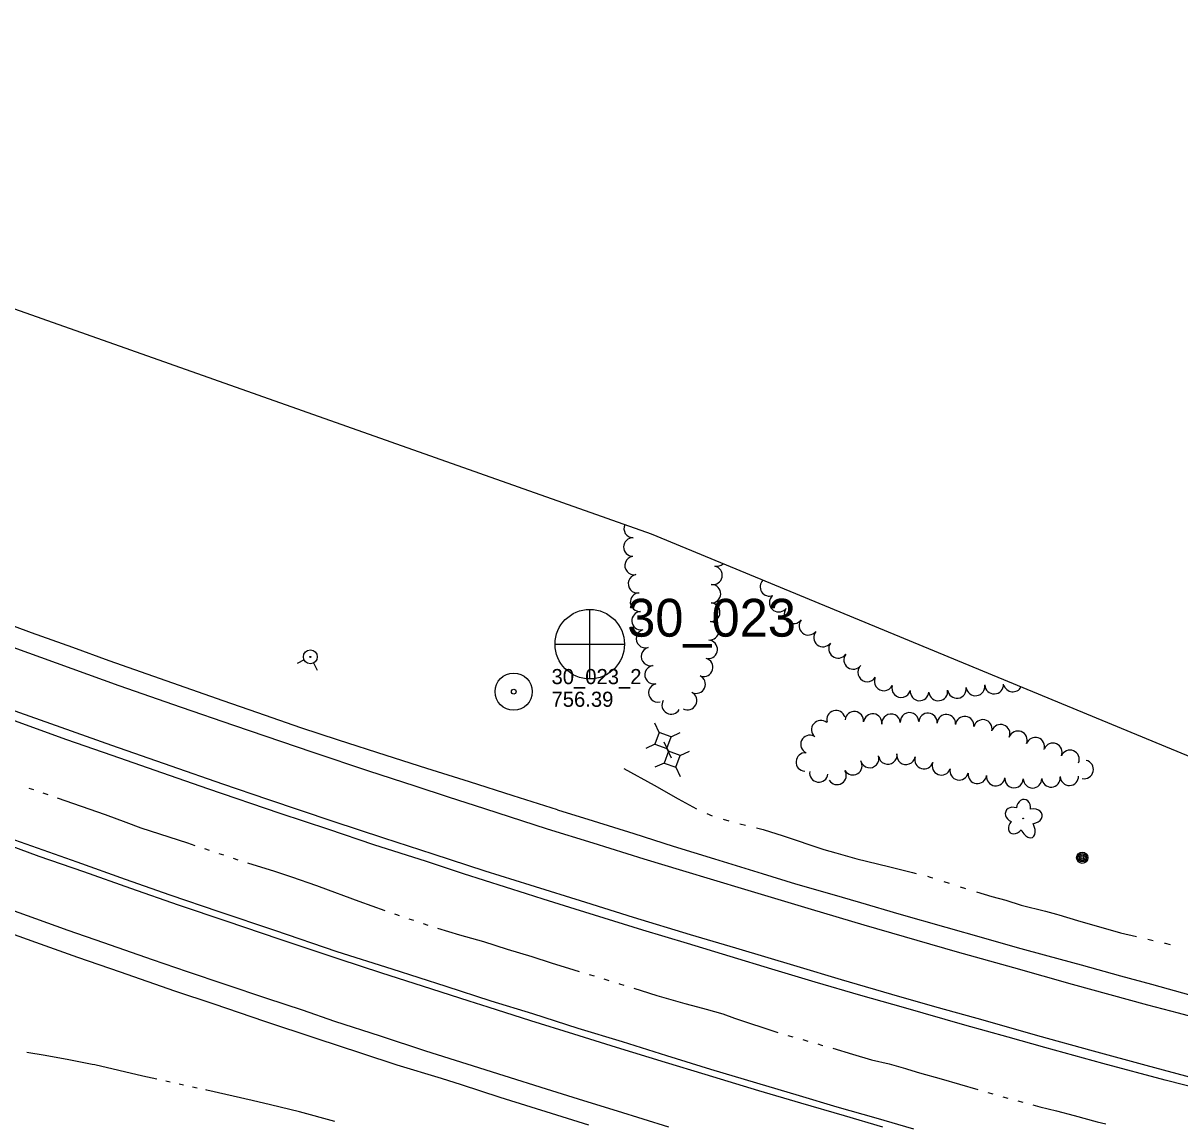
# Model space of a CAD drawing. Extents: x 589250 to 1188077, y 162953 to 363065.
# Drawn here: x 596372.4 to 596831.5, y 184356.9 to 184793.5 of the extents above; entities that cross this region are included whole.
import ezdxf

# ---------------------------------------------------------------- set-up
doc = ezdxf.new("R2010")
doc.units = 0
for name, color, linetype in [('E_LAND_TreeLine_P', 7, 'Continuous'), ('E_LAND_Vegetation', 7, 'Continuous'), ('E_MAP_Limits', 7, 'Continuous'), ('E_MAP_PassPoints', 7, 'Continuous'), ('E_MAP_PhotoCenter', 7, 'Continuous'), ('E_MISCPROP', 7, 'Continuous'), ('E_RDWY', 7, 'Continuous'), ('E_RDWY_Gravel', 7, 'Continuous'), ('E_UTL_AG_Bold', 7, 'Continuous'), ('E_UTL_WHydrant', 7, 'Continuous'), ('E_WTR_FlowLine', 7, 'Continuous')]:
    doc.layers.add(name, color=color, linetype=linetype)

msp = doc.modelspace()

# ---------------------------------------------------------------- linework, layer by layer
at = {"layer": 'E_LAND_TreeLine_P'}
for centre, radius, start, end in [((596614.52, 184593.05), 3.68, 155.2391, 269.084), ((596614.4, 184585.68), 3.68, 89.084, 269.084), ((596614.88, 184578.37), 3.68, 100.4603, 280.4603), ((596646.21, 184574.48), 3.68, 259.0452, 79.0452), ((596647.62, 184581.71), 3.68, 258.4958, 314.4033), ((596616.22, 184571.13), 3.68, 100.4603, 280.4603), ((596645.56, 184567.17), 3.68, 267.8441, 87.8441), ((596668.62, 184569.93), 3.73, 135.2042, 290.299), ((596617.05, 184563.82), 3.68, 94.966, 274.966), ((596672.33, 184563.65), 3.73, 134.443, 314.443), ((596617.68, 184556.48), 3.68, 94.966, 274.966), ((596645.28, 184559.81), 3.68, 267.8441, 87.8441), ((596678.17, 184559.04), 3.73, 143.8809, 323.8809), ((596644.83, 184552.46), 3.68, 265.6375, 85.6375), ((596684.08, 184554.5), 3.73, 141.3784, 321.3784), ((596619.41, 184549.34), 3.68, 105.7541, 285.7541), ((596689.91, 184549.85), 3.73, 141.3784, 321.3784), ((596621.41, 184542.25), 3.68, 105.7541, 285.7541), ((596644.27, 184545.11), 3.68, 265.6375, 85.6375), ((596695.84, 184545.34), 3.73, 143.849, 323.849), ((596642.49, 184537.99), 3.68, 253.772, 73.772), ((596701.86, 184540.94), 3.73, 143.849, 323.849), ((596622.81, 184535.02), 3.68, 100.7748, 280.7748), ((596707.39, 184535.96), 3.73, 149.3809, 329.3809), ((596639.49, 184531.28), 3.68, 245.132, 65.132), ((596713.93, 184532.4), 3.73, 155.3561, 335.3561), ((596624.32, 184527.82), 3.68, 103.4304, 283.4304), ((596636.08, 184524.75), 3.68, 241.9897, 61.9897), ((596720.87, 184529.74), 3.73, 163.8869, 343.8869), ((596728.18, 184528.45), 3.73, 175.5543, 355.5543), ((596735.59, 184528.44), 3.73, 187.6344, 7.6344), ((596742.98, 184529.43), 3.73, 187.6344, 7.6344), ((596750.37, 184530.44), 3.73, 187.836, 7.836), ((596757.78, 184531.14), 3.73, 181.8624, 1.8624), ((596765.17, 184531.98), 3.73, 196.4826, 331.3448), ((596629.62, 184523.05), 3.68, 150.4511, 330.4511), ((596695, 184517.19), 3.67, 15.5302, 195.5302), ((596702.28, 184516.75), 3.67, 353.8267, 173.8267), ((596709.56, 184515.87), 3.67, 352.6707, 172.6707), ((596716.85, 184515.76), 3.67, 4.5637, 184.5637), ((596724.16, 184516.34), 3.67, 4.5637, 184.5637), ((596731.48, 184516.12), 3.67, 356.0817, 176.0817), ((596738.79, 184515.62), 3.67, 356.0817, 176.0817), ((596746.09, 184514.85), 3.67, 353.7575, 173.7575), ((596688.98, 184513.25), 3.67, 50.5936, 230.5936), ((596753.29, 184513.53), 3.67, 348.067, 168.067), ((596760.35, 184511.62), 3.67, 339.2803, 159.2803), ((596684.68, 184507.36), 3.67, 64.8991, 244.8991), ((596767.21, 184509.02), 3.67, 339.2803, 159.2803), ((596774.11, 184506.51), 3.67, 341.8347, 161.8347), ((596781.07, 184504.23), 3.67, 337.6682, 157.6682), ((596787.86, 184501.44), 3.67, 337.6682, 157.6682), ((596682.81, 184500.4), 3.67, 86.2526, 266.2526), ((596701.68, 184498.95), 3.67, 211.6302, 31.6302), ((596708.38, 184501.79), 3.67, 197.3862, 17.3862), ((596715.57, 184503.16), 3.67, 188.2242, 8.2242), ((596722.81, 184503.05), 3.67, 170.4861, 350.4861), ((596729.94, 184501.37), 3.67, 163.7282, 343.7282), ((596736.83, 184498.89), 3.67, 158.7623, 338.7623), ((596793.5, 184497.46), 3.67, 257.5512, 77.5512), ((596688.19, 184496.1), 3.67, 171.7595, 351.7595), ((596695.43, 184495.1), 3.67, 211.6302, 31.6302), ((596743.89, 184496.92), 3.67, 167.7317, 347.7317), ((596751.08, 184495.48), 3.67, 173.219, 353.219), ((596758.36, 184494.61), 3.67, 173.219, 353.219), ((596765.65, 184493.83), 3.67, 178.4193, 358.4193), ((596772.99, 184493.76), 3.67, 180.1029, 0.1029), ((596780.3, 184494.13), 3.67, 184.8852, 4.8852), ((596787.61, 184494.75), 3.67, 181.4377, 1.4377)]:
    msp.add_arc(centre, radius, start, end, dxfattribs=at)
at = {"layer": 'E_LAND_Vegetation'}
msp.add_circle((596769.26, 184478.03), 0.128, dxfattribs=at)
for centre, major_axis, ratio in [((596765.55, 184479.49), (3.22, -1.25), 0.832022), ((596769.42, 184481.94), (-0.29, -3.6), 0.782863), ((596772.7, 184478.82), (-4.17, -0.67), 0.691916), ((596766.49, 184475.13), (2.34, 2.77), 0.716896), ((596770.83, 184474.71), (-2.21, 4.21), 0.560249)]:
    msp.add_ellipse(centre, major_axis=major_axis, ratio=ratio, start_param=1.570796, end_param=4.712389, dxfattribs=at)
at = {"layer": 'E_MAP_Limits'}
for p, q in [((596048.59, 184793.51), (596621.63, 184590.89)), ((596621.63, 184590.89), (597107.83, 184389.86))]:
    msp.add_line(p, q, dxfattribs=at)
at = {"layer": 'E_MAP_PassPoints'}
for radius in [7.38, 7.38, 0.945, 0.945]:
    msp.add_circle((596567.12, 184528.31), radius, dxfattribs=at)
at = {"layer": 'E_MAP_PhotoCenter'}
for p, q in [((596597.25, 184560.95), (596597.18, 184533.54)), ((596597.25, 184560.95), (596597.18, 184533.54)), ((596583.56, 184547.15), (596611.02, 184547.13)), ((596583.56, 184547.15), (596611.02, 184547.13))]:
    msp.add_line(p, q, dxfattribs=at)
msp.add_circle((596597.3, 184547.15), 13.78, dxfattribs=at)
msp.add_circle((596597.3, 184547.15), 13.78, dxfattribs=at)
at = {"layer": 'E_MISCPROP'}
for radius in [2.23, 1.67, 1.12, 0.558]:
    msp.add_circle((596792.7, 184462.42), radius, dxfattribs=at)
at = {"layer": 'E_RDWY'}
for p, q in [((596391.84, 184537.33), (596360.32, 184548.7)), ((596410.5, 184530.67), (596391.84, 184537.33)), ((596435.31, 184522.07), (596410.5, 184530.67)), ((596387.6, 184514.08), (596367.07, 184521.42)), ((596455.99, 184514.84), (596435.31, 184522.07)), ((596407.66, 184506.94), (596387.6, 184514.08)), ((596487.52, 184504.21), (596455.99, 184514.84)), ((596431.17, 184498.7), (596407.66, 184506.94)), ((596509.67, 184496.81), (596487.52, 184504.21)), ((596451.68, 184491.59), (596431.17, 184498.7)), ((596527.99, 184490.81), (596509.67, 184496.81)), ((596469.59, 184485.54), (596451.68, 184491.59)), ((596541.23, 184486.41), (596527.99, 184490.81)), ((596555.63, 184481.83), (596541.23, 184486.41)), ((596495.41, 184476.76), (596469.59, 184485.54)), ((596580.51, 184473.78), (596555.63, 184481.83)), ((596515.54, 184470.16), (596495.41, 184476.76)), ((596598.63, 184468.16), (596580.51, 184473.78)), ((596361.62, 184469.29), (596378.72, 184463.11)), ((596535.18, 184463.87), (596515.54, 184470.16)), ((596618.91, 184461.89), (596598.63, 184468.16)), ((596378.72, 184463.11), (596396.4, 184456.93)), ((596555.8, 184457.16), (596535.18, 184463.87)), ((596634.24, 184457.17), (596618.91, 184461.89)), ((596396.4, 184456.93), (596415.11, 184450.33)), ((596573.6, 184451.56), (596555.8, 184457.16)), ((596658.8, 184449.78), (596634.24, 184457.17)), ((596415.11, 184450.33), (596433.97, 184443.77)), ((596595.72, 184444.69), (596573.6, 184451.56)), ((596685.24, 184441.92), (596658.8, 184449.78)), ((596614.68, 184438.77), (596595.72, 184444.69)), ((596361.25, 184444.06), (596377.29, 184438.28)), ((596433.97, 184443.77), (596453.26, 184437.24)), ((596706.19, 184435.62), (596685.24, 184441.92)), ((596377.29, 184438.28), (596390.2, 184433.67)), ((596453.26, 184437.24), (596473.85, 184430.21)), ((596637.24, 184431.81), (596614.68, 184438.77)), ((596743.28, 184424.94), (596706.19, 184435.62)), ((596390.2, 184433.67), (596404.3, 184428.84)), ((596655.28, 184426.51), (596637.24, 184431.81)), ((596404.3, 184428.84), (596423.7, 184422.11)), ((596473.85, 184430.21), (596497.66, 184422.37)), ((596679.57, 184419.25), (596655.28, 184426.51)), ((596423.7, 184422.11), (596437.52, 184417.34)), ((596497.66, 184422.37), (596514.69, 184416.77)), ((596765.6, 184418.74), (596743.28, 184424.94)), ((596437.52, 184417.34), (596452.42, 184412.23)), ((596697.21, 184414.05), (596679.57, 184419.25)), ((596788.82, 184412.15), (596765.6, 184418.74)), ((596514.69, 184416.77), (596530.77, 184411.57)), ((596720.37, 184407.31), (596697.21, 184414.05)), ((596452.42, 184412.23), (596468.96, 184406.72)), ((596530.77, 184411.57), (596549.26, 184405.68)), ((596818.75, 184404), (596788.82, 184412.15)), ((596468.96, 184406.72), (596483.11, 184402.03)), ((596549.26, 184405.68), (596556.84, 184403.22)), ((596556.84, 184403.22), (596573.81, 184397.82)), ((596735.61, 184402.94), (596720.37, 184407.31)), ((596830.91, 184400.75), (596818.75, 184404)), ((596483.11, 184402.03), (596495.99, 184397.56)), ((596753.46, 184397.93), (596735.61, 184402.94)), ((596860.19, 184393.05), (596830.91, 184400.75)), ((596495.99, 184397.56), (596514.08, 184391.78)), ((596573.81, 184397.82), (596590.88, 184392.57)), ((596775.05, 184391.82), (596753.46, 184397.93)), ((596514.08, 184391.78), (596532.09, 184385.84)), ((596590.88, 184392.57), (596607.78, 184387.28)), ((596797.15, 184385.68), (596775.05, 184391.82)), ((596532.09, 184385.84), (596548.5, 184380.65)), ((596607.78, 184387.28), (596627.19, 184381.38)), ((596818.07, 184380.05), (596797.15, 184385.68)), ((596548.5, 184380.65), (596563.21, 184376.03)), ((596627.19, 184381.38), (596643, 184376.56)), ((596563.21, 184376.03), (596579.99, 184370.78)), ((596643, 184376.56), (596664.29, 184370.14)), ((596837.32, 184374.86), (596818.07, 184380.05)), ((596579.99, 184370.78), (596594.85, 184366.18)), ((596664.29, 184370.14), (596680.95, 184365.18)), ((596594.85, 184366.18), (596608.11, 184362.06)), ((596608.11, 184362.06), (596628.58, 184355.72)), ((596680.95, 184365.18), (596698.18, 184360.12)), ((596698.18, 184360.12), (596713.43, 184355.7))]:
    msp.add_line(p, q, dxfattribs=at)
at = {"layer": 'E_RDWY_Gravel'}
for p, q in [((596375.74, 184551.68), (596355.89, 184559.06)), ((596392.16, 184545.77), (596375.74, 184551.68)), ((596406.62, 184540.54), (596392.16, 184545.77)), ((596431.91, 184531.69), (596406.62, 184540.54)), ((596451.87, 184524.66), (596431.91, 184531.69)), ((596465.51, 184519.85), (596451.87, 184524.66)), ((596389.81, 184509.25), (596364.66, 184518.28)), ((596482.6, 184513.95), (596465.51, 184519.85)), ((596497.63, 184509.12), (596482.6, 184513.95)), ((596407.79, 184502.99), (596389.81, 184509.25)), ((596516.46, 184503.03), (596497.63, 184509.12)), ((596424.8, 184497.01), (596407.79, 184502.99)), ((596532.69, 184497.79), (596516.46, 184503.03)), ((596445.8, 184489.73), (596424.8, 184497.01)), ((596549.55, 184492.49), (596532.69, 184497.79)), ((596566.95, 184486.92), (596549.55, 184492.49)), ((596474.38, 184480.01), (596445.8, 184489.73)), ((596584.52, 184481.46), (596566.95, 184486.92)), ((596584.52, 184481.46), (596598.65, 184477.03)), ((596493.7, 184473.59), (596474.38, 184480.01)), ((596598.65, 184477.03), (596614.74, 184472)), ((596361.11, 184472.28), (596377.99, 184466.31)), ((596511.6, 184467.57), (596493.7, 184473.59)), ((596614.74, 184472), (596630.39, 184467.08)), ((596532.45, 184460.89), (596511.6, 184467.57)), ((596377.99, 184466.31), (596393.81, 184460.75)), ((596630.39, 184467.08), (596646.74, 184461.96)), ((596393.81, 184460.75), (596412.92, 184453.96)), ((596547.13, 184456.1), (596532.45, 184460.89)), ((596646.74, 184461.96), (596665.69, 184456.22)), ((596412.92, 184453.96), (596430.72, 184447.73)), ((596572.18, 184448.05), (596547.13, 184456.1)), ((596665.69, 184456.22), (596678.9, 184452.1)), ((596678.9, 184452.1), (596693.3, 184447.98)), ((596430.72, 184447.73), (596450.08, 184441.1)), ((596578.8, 184445.95), (596572.18, 184448.05)), ((596591.46, 184442.08), (596578.8, 184445.95)), ((596693.3, 184447.98), (596704.68, 184444.61)), ((596704.68, 184444.61), (596719.96, 184440.14)), ((596450.08, 184441.1), (596472.21, 184433.7)), ((596618.32, 184433.65), (596591.46, 184442.08)), ((596719.96, 184440.14), (596738.65, 184434.83)), ((596360.26, 184435.05), (596377.29, 184428.95)), ((596472.21, 184433.7), (596496.93, 184425.27)), ((596636.03, 184428.34), (596618.32, 184433.65)), ((596738.65, 184434.83), (596753.47, 184430.64)), ((596377.29, 184428.95), (596393.96, 184423.03)), ((596652.98, 184423.27), (596636.03, 184428.34)), ((596753.47, 184430.64), (596766.89, 184426.88)), ((596766.89, 184426.88), (596779.01, 184423.53)), ((596393.96, 184423.03), (596410.93, 184417.15)), ((596496.93, 184425.27), (596518.73, 184418.39)), ((596669.55, 184418.21), (596652.98, 184423.27)), ((596779.01, 184423.53), (596792.33, 184419.89)), ((596410.93, 184417.15), (596432.56, 184409.68)), ((596518.73, 184418.39), (596540.13, 184411.44)), ((596686.67, 184413.05), (596669.55, 184418.21)), ((596792.33, 184419.89), (596807.89, 184415.57)), ((596704.88, 184407.78), (596686.67, 184413.05)), ((596807.89, 184415.57), (596820.15, 184412.31)), ((596820.15, 184412.31), (596835.79, 184407.91)), ((596432.56, 184409.68), (596448.05, 184404.5)), ((596540.13, 184411.44), (596558.07, 184405.68)), ((596721.81, 184402.96), (596704.88, 184407.78)), ((596448.05, 184404.5), (596468.22, 184397.53)), ((596558.07, 184405.68), (596574.54, 184400.57)), ((596574.54, 184400.57), (596592.55, 184394.88)), ((596746.16, 184395.96), (596721.81, 184402.96)), ((596468.22, 184397.53), (596488.58, 184390.88)), ((596592.55, 184394.88), (596610.17, 184389.54)), ((596763.35, 184391.24), (596746.16, 184395.96)), ((596488.58, 184390.88), (596506.65, 184384.87)), ((596610.17, 184389.54), (596627.77, 184384)), ((596777.84, 184387.2), (596763.35, 184391.24)), ((596506.65, 184384.87), (596520.76, 184380.33)), ((596800.9, 184380.77), (596777.84, 184387.2)), ((596520.76, 184380.33), (596538.27, 184374.92)), ((596627.77, 184384), (596645.25, 184378.58)), ((596825.58, 184374.17), (596800.9, 184380.77)), ((596645.25, 184378.58), (596663.52, 184373.09)), ((596538.27, 184374.92), (596546.25, 184372.42)), ((596546.25, 184372.42), (596561.57, 184367.51)), ((596663.52, 184373.09), (596680.36, 184368.09)), ((596844.84, 184369.22), (596825.58, 184374.17)), ((596561.57, 184367.51), (596584.09, 184360.43)), ((596680.36, 184368.09), (596695.39, 184363.61)), ((596695.39, 184363.61), (596710.87, 184359.21)), ((596584.09, 184360.43), (596596.84, 184356.5)), ((596710.87, 184359.21), (596725.71, 184354.93))]:
    msp.add_line(p, q, dxfattribs=at)
at = {"layer": 'E_UTL_AG_Bold'}
for p, q in [((596624.85, 184512.13), (596623.15, 184515.75)), ((596624.85, 184512.13), (596623.15, 184507.42)), ((596629.56, 184510.43), (596624.85, 184512.13)), ((596627.86, 184505.72), (596629.56, 184510.43)), ((596629.56, 184510.43), (596633.18, 184512.12)), ((596623.15, 184507.42), (596619.53, 184505.73)), ((596623.15, 184507.42), (596627.86, 184505.72)), ((596628.49, 184504.7), (596626.79, 184508.32)), ((596628.49, 184504.7), (596626.79, 184500)), ((596627.86, 184505.72), (596629.55, 184502.1)), ((596633.19, 184503), (596628.49, 184504.7)), ((596633.19, 184503), (596636.81, 184504.7)), ((596626.79, 184500), (596623.17, 184498.3)), ((596626.79, 184500), (596631.49, 184498.3)), ((596631.49, 184498.3), (596633.19, 184503)), ((596631.49, 184498.3), (596633.19, 184494.67))]:
    msp.add_line(p, q, dxfattribs=at)
at = {"layer": 'E_UTL_WHydrant'}
for p, q in [((596483.99, 184540.89), (596481.16, 184539.47)), ((596487.64, 184539.69), (596489.06, 184536.86))]:
    msp.add_line(p, q, dxfattribs=at)
for radius in [2.74, 0.21]:
    msp.add_circle((596486.41, 184542.11), radius, dxfattribs=at)
at = {"layer": 'E_WTR_FlowLine'}
for p, q in [((596610.81, 184497.77), (596622.87, 184491.15)), ((596622.87, 184491.15), (596632.43, 184485.78)), ((596374.66, 184490.08), (596376.54, 184489.43)), ((596380.31, 184488.12), (596382.19, 184487.47)), ((596385.96, 184486.16), (596405.03, 184479.55)), ((596632.43, 184485.78), (596639.71, 184481.88)), ((596405.03, 184479.55), (596413.21, 184476.52)), ((596643.81, 184479.93), (596645.91, 184479.05)), ((596650.24, 184477.68), (596652.44, 184477.09)), ((596413.21, 184476.52), (596419.13, 184474.33)), ((596419.13, 184474.33), (596437.63, 184468.33)), ((596656.84, 184475.94), (596659.04, 184475.38)), ((596663.45, 184474.25), (596666.13, 184473.57)), ((596666.13, 184473.57), (596674, 184471.05)), ((596437.63, 184468.33), (596440.61, 184467.33)), ((596674, 184471.05), (596690.14, 184465.7)), ((596444.39, 184466.07), (596446.28, 184465.44)), ((596450.06, 184464.17), (596451.95, 184463.54)), ((596690.14, 184465.7), (596694.9, 184464.38)), ((596694.9, 184464.38), (596703.24, 184462.05)), ((596455.73, 184462.27), (596457.62, 184461.64)), ((596461.43, 184460.45), (596472.22, 184457.13)), ((596703.24, 184462.05), (596715.8, 184459.01)), ((596715.8, 184459.01), (596725.41, 184456.55)), ((596472.22, 184457.13), (596478.92, 184454.81)), ((596478.92, 184454.81), (596488.86, 184451.36)), ((596725.41, 184456.55), (596726.84, 184456.18)), ((596731.25, 184455.05), (596732.37, 184454.77)), ((596732.37, 184454.77), (596733.43, 184454.42)), ((596488.86, 184451.36), (596489.91, 184450.99)), ((596489.91, 184450.99), (596505.67, 184445.2)), ((596737.76, 184453.03), (596739.93, 184452.33)), ((596744.26, 184450.94), (596746.42, 184450.24)), ((596505.67, 184445.2), (596516.03, 184441.49)), ((596750.77, 184448.9), (596756.86, 184447.03)), ((596756.86, 184447.03), (596762.39, 184445.66)), ((596762.39, 184445.66), (596768.53, 184443.63)), ((596519.79, 184440.15), (596520.58, 184439.87)), ((596520.58, 184439.87), (596521.67, 184439.51)), ((596768.53, 184443.63), (596778.09, 184441.26)), ((596778.09, 184441.26), (596782.5, 184439.98)), ((596782.5, 184439.98), (596783.44, 184439.71)), ((596525.46, 184438.25), (596527.35, 184437.62)), ((596531.13, 184436.37), (596533.03, 184435.74)), ((596783.44, 184439.71), (596790.85, 184437.57)), ((596790.85, 184437.57), (596807.87, 184432.7)), ((596536.82, 184434.53), (596545.61, 184431.82)), ((596545.61, 184431.82), (596555.15, 184429.25)), ((596807.87, 184432.7), (596814.26, 184431.12)), ((596555.15, 184429.25), (596564.49, 184426.18)), ((596564.49, 184426.18), (596574.32, 184423.22)), ((596818.69, 184430.09), (596820.91, 184429.6)), ((596825.35, 184428.6), (596825.62, 184428.55)), ((596825.62, 184428.55), (596827.56, 184428.05)), ((596574.32, 184423.22), (596581.92, 184420.72)), ((596581.92, 184420.72), (596590.96, 184417.97)), ((596590.96, 184417.97), (596593.07, 184417.33)), ((596597.02, 184416.14), (596598.99, 184415.54)), ((596602.94, 184414.34), (596604.91, 184413.73)), ((596608.86, 184412.52), (596609.09, 184412.45)), ((596609.09, 184412.45), (596610.83, 184411.9)), ((596614.76, 184410.67), (596617.68, 184409.75)), ((596617.68, 184409.75), (596623.88, 184407.81)), ((596623.88, 184407.81), (596634.96, 184404.62)), ((596634.96, 184404.62), (596640.05, 184403.3)), ((596640.05, 184403.3), (596643.49, 184402.33)), ((596643.49, 184402.33), (596650.12, 184400.47)), ((596650.12, 184400.47), (596654.73, 184398.81)), ((596654.73, 184398.81), (596671.94, 184393.09)), ((596675.91, 184391.97), (596677.9, 184391.42)), ((596681.87, 184390.29), (596683.85, 184389.71)), ((596381.15, 184383.98), (596373.97, 184385.1)), ((596687.81, 184388.55), (596689.23, 184388.13)), ((596689.23, 184388.13), (596689.79, 184387.97)), ((596693.75, 184386.82), (596701.59, 184384.54)), ((596390.57, 184382.25), (596381.15, 184383.98)), ((596399.86, 184380.46), (596390.57, 184382.25)), ((596400.86, 184380.27), (596399.86, 184380.46)), ((596420, 184375.71), (596400.86, 184380.27)), ((596701.59, 184384.54), (596709.14, 184382.27)), ((596709.14, 184382.27), (596716.04, 184380.62)), ((596716.04, 184380.62), (596722.57, 184378.81)), ((596425.49, 184374.52), (596420, 184375.71)), ((596722.57, 184378.81), (596723.37, 184378.59)), ((596723.37, 184378.59), (596728.17, 184377.16)), ((596728.17, 184377.16), (596736.78, 184374.73)), ((596430.81, 184373.36), (596429.04, 184373.75)), ((596436.13, 184372.21), (596434.36, 184372.6)), ((596441.45, 184371.06), (596439.68, 184371.44)), ((596736.78, 184374.73), (596751.31, 184370.51)), ((596445.32, 184370.22), (596445, 184370.29)), ((596463.38, 184366.09), (596445.32, 184370.22)), ((596755.27, 184369.36), (596757.26, 184368.78)), ((596761.22, 184367.64), (596763.2, 184367.06)), ((596470.63, 184364.35), (596463.38, 184366.09)), ((596482.11, 184361.6), (596470.63, 184364.35)), ((596767.18, 184365.95), (596769.17, 184365.43)), ((596773.16, 184364.38), (596775.93, 184363.65)), ((596775.93, 184363.65), (596782.55, 184361.97)), ((596782.55, 184361.97), (596789.45, 184360.18)), ((596496.1, 184357.75), (596482.11, 184361.6)), ((596789.45, 184360.18), (596798.62, 184357.71)), ((596798.62, 184357.71), (596802.12, 184356.86))]:
    msp.add_line(p, q, dxfattribs=at)

# ---------------------------------------------------------------- texts
at = {"layer": 'E_MAP_PassPoints'}
for s, p in [('30_023_2', (596582.12, 184531.29)), ('30_023_2', (596582.12, 184531.29)), ('756.39', (596582.12, 184522.29)), ('756.39', (596582.12, 184522.29))]:
    msp.add_text(s, height=6, dxfattribs=at).set_placement(p)
at = {"layer": 'E_MAP_PhotoCenter'}
msp.add_text('30_023', height=15, dxfattribs=at).set_placement((596612.15, 184550.13))
msp.add_text('30_023', height=15, dxfattribs=at).set_placement((596612.15, 184550.13))

doc.saveas('drawing.dxf')
